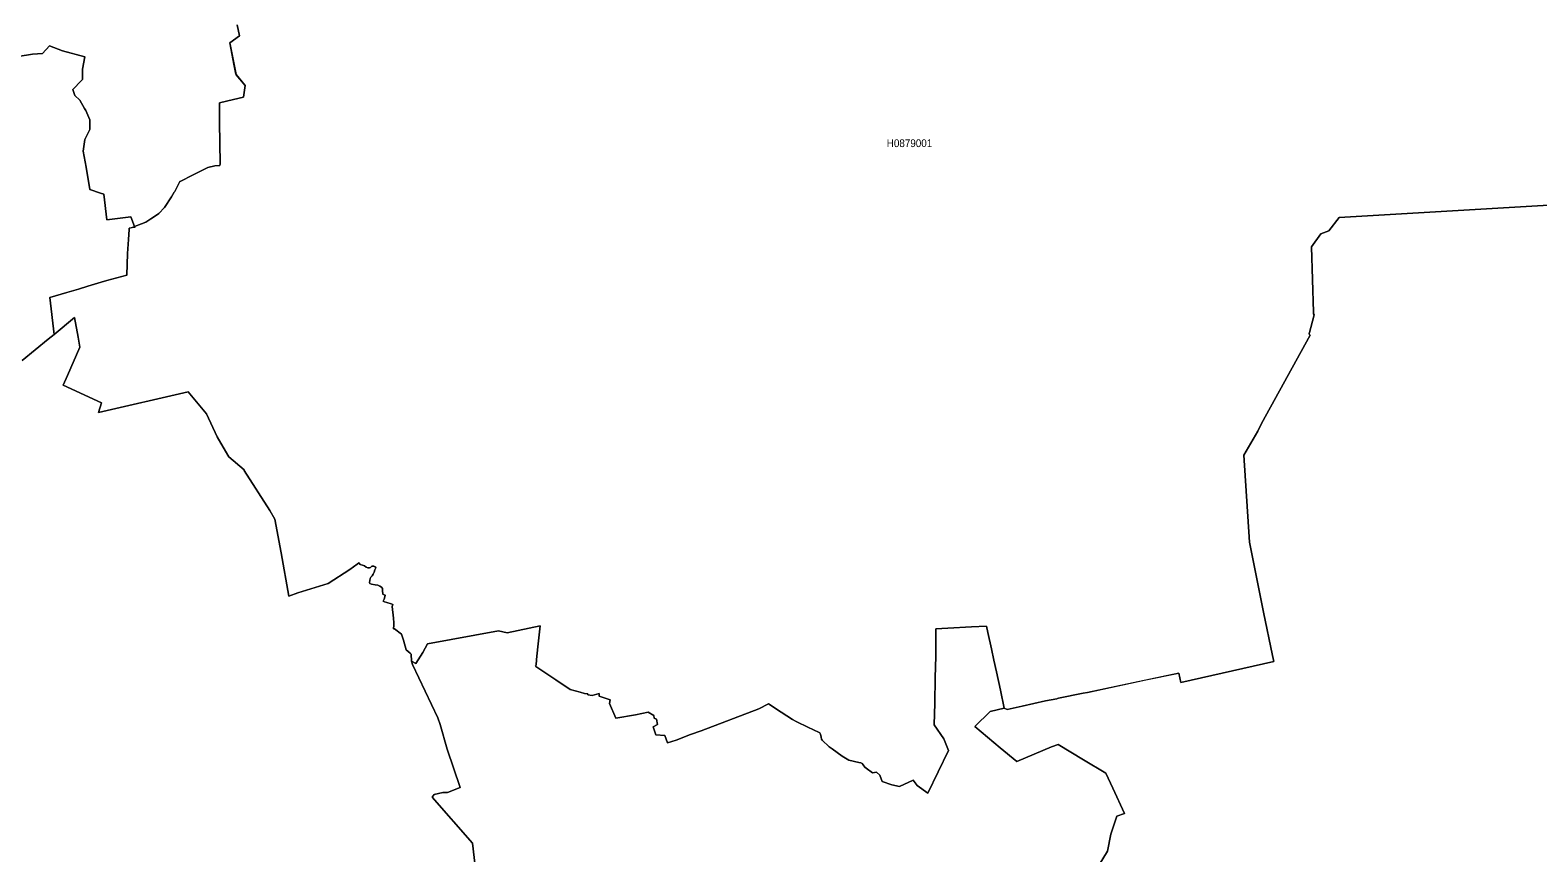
# Model space of a CAD drawing. Extents: x 369010 to 739155, y 6377141 to 6616555.
# Drawn here: x 683842 to 703275, y 6421353 to 6431952 of the extents above; entities that cross this region are included whole.
import ezdxf
from ezdxf.enums import TextEntityAlignment as Align

# ---------------------------------------------------------------- set-up
doc = ezdxf.new("R2010")
doc.units = 0
doc.header["$LTSCALE"] = 40
doc.layers.add('1', color=7, linetype='Continuous', lineweight=13)
doc.layers.add('2', color=7, linetype='Continuous')

msp = doc.modelspace()

# ---------------------------------------------------------------- linework, layer by layer
at = {"layer": '1'}
for points in [[(683689.08, 6431611.33), (683871.8, 6431644.27), (684002.71, 6431652.87), (684089.43, 6431748.37), (684260.9, 6431686.97), (684549.04, 6431609.02), (684515.61, 6431447.65), (684517.92, 6431315.74), (684504.68, 6431301.51), (684392.64, 6431188.3), (684416.47, 6431110.85), (684480.85, 6431050.27), (684540.6, 6430944.68), (684557.81, 6430916.05), (684613.09, 6430795.89), (684613.09, 6430749.06), (684611.1, 6430673.59), (684546.06, 6430543.17), (684527.03, 6430394.05), (684563.77, 6430185.02), (684609.45, 6429899.36), (684749.63, 6429851.69), (684792.49, 6429839.45), (684830.56, 6429509.27), (685139.72, 6429547.99), (685188.05, 6429424.36), (685278.41, 6429457.46), (685333.53, 6429477.66), (685398.9, 6429521.51), (685468.58, 6429568.85), (685499.86, 6429590.2), (685574.34, 6429666.33), (685663.38, 6429806.18), (685699.79, 6429865.1), (685705.91, 6429874.7), (685725.28, 6429906.81), (685773.44, 6430000.48), (685773.93, 6430001.48), (685943.41, 6430088.86), (685953.17, 6430093.66), (686130.59, 6430182.54), (686222.28, 6430203.89), (686287.49, 6430209.02), (686289.81, 6430231.53), (686284.68, 6430765.61), (686282.36, 6431015.52), (686462.1, 6431057.72), (686592.68, 6431088.51), (686615.52, 6431237.13), (686612.54, 6431240.77), (686497.68, 6431375.66), (686496.52, 6431381.12), (686491.89, 6431386.74), (686472.69, 6431490.18), (686415.59, 6431788.92), (686541.04, 6431880.44), (686510.09, 6432020.29)], [(686510.09, 6432020.29), (686541.04, 6431880.44), (686415.59, 6431788.92), (686496.52, 6431381.12), (686612.54, 6431240.77), (686615.52, 6431237.13), (686592.68, 6431088.51), (686462.1, 6431057.72), (686282.36, 6431015.52), (686284.68, 6430765.61), (686289.81, 6430231.53), (686287.49, 6430209.02), (686222.28, 6430203.89), (686130.59, 6430182.54), (685953.17, 6430093.66), (685943.41, 6430088.86), (685773.93, 6430001.48), (685773.44, 6430000.48), (685725.28, 6429906.81), (685705.91, 6429874.7), (685699.79, 6429865.1), (685663.38, 6429806.18), (685574.34, 6429666.33), (685499.86, 6429590.2), (685468.58, 6429568.85), (685398.9, 6429521.51), (685333.53, 6429477.66), (685278.41, 6429457.46), (685188.05, 6429424.36)], [(683738.73, 6427695.84), (684073.55, 6427969.75), (684152.99, 6428032.97), (684095.89, 6428507.14), (684316.67, 6428572.84), (684463.97, 6428616.7), (684587.27, 6428653.11), (684802.26, 6428716.67), (684818.31, 6428722.3), (684830.73, 6428726.76), (685025.03, 6428778.57), (685087.26, 6428795.12), (685098.18, 6429075.65), (685110.59, 6429256.54), (685119.36, 6429384.15), (685119.7, 6429390.93), (685120.36, 6429400.86), (685120.69, 6429400.86), (685186.23, 6429423.54), (685188.05, 6429424.36), (685139.72, 6429547.99), (684830.56, 6429509.27), (684792.49, 6429839.45), (684749.63, 6429851.69), (684609.45, 6429899.36), (684563.77, 6430185.02), (684527.03, 6430394.05), (684546.06, 6430543.17), (684611.1, 6430673.59), (684613.09, 6430749.06), (684613.09, 6430795.89), (684557.81, 6430916.05), (684540.6, 6430944.68), (684480.85, 6431050.27), (684416.47, 6431110.85), (684392.64, 6431188.3), (684504.68, 6431301.51), (684517.92, 6431315.74), (684515.61, 6431447.65), (684549.04, 6431609.02), (684260.9, 6431686.97), (684089.43, 6431748.37), (684002.71, 6431652.87), (683871.8, 6431644.27), (683689.08, 6431611.33)], [(703782.26, 6429719.13), (700714.81, 6429538.06), (700583.07, 6429364.95), (700478.8, 6429328.7), (700357.15, 6429159.72), (700381.81, 6428317.97), (700385.29, 6428298.6), (700394.06, 6428282.88), (700349.37, 6428121.35), (700331.5, 6428058.13), (700326.37, 6428042.07), (700327.69, 6428033.8), (700340.44, 6428022.54), (699713.18, 6426882.22), (699664.85, 6426784.08), (699487.93, 6426475.08), (699557.11, 6425354.95), (699739.66, 6424453.12), (699853.19, 6423897.19), (699873.72, 6423818.91), (698673.31, 6423549.3), (698649.81, 6423669.29), (697470.76, 6423420.21), (697416.48, 6423408.62), (697097.05, 6423343.58), (697085.3, 6423341.26), (697074.05, 6423336.96), (696930.72, 6423309.49), (696629.67, 6423243.95), (696435.87, 6423201.74), (696397.3, 6423216.64), (696214.09, 6423173.94), (696017.31, 6422981.29), (696345.67, 6422706.06), (696559.66, 6422528.8), (696784.25, 6422625.96), (697006.69, 6422718.47), (697090.77, 6422749.26), (697419.79, 6422551.31), (697708.92, 6422379.85), (697797.96, 6422187.2), (697949.73, 6421861.66), (697850.76, 6421824.25), (697769.66, 6421594.7), (697727.79, 6421373.92), (697527.7, 6421045.06)], [(700349.37, 6428121.35), (700394.06, 6428282.88), (700385.29, 6428298.6), (700381.81, 6428317.97), (700357.15, 6429159.72), (700478.8, 6429328.7), (700583.07, 6429364.95), (700714.81, 6429538.06), (703782.26, 6429719.13)], [(685188.05, 6429424.36), (685186.23, 6429423.54), (685191.19, 6429408.31), (685120.69, 6429400.86), (685120.36, 6429400.86), (685119.7, 6429390.93), (685119.36, 6429384.15), (685110.59, 6429256.54), (685098.18, 6429075.65), (685087.26, 6428795.12), (685025.03, 6428778.57), (684830.73, 6428726.76), (684818.31, 6428722.3), (684802.26, 6428716.67), (684587.27, 6428653.11), (684463.97, 6428616.7), (684316.67, 6428572.84), (684095.89, 6428507.14), (684152.99, 6428032.97), (684413.32, 6428250.61), (684461.98, 6427995.07), (684482.01, 6427865.98), (684323.95, 6427502.03), (684266.19, 6427377.74), (684268.34, 6427376.75), (684763.37, 6427151), (684723.48, 6427024.06), (685878.37, 6427293.5), (686114.37, 6427006.68), (686251.25, 6426714.57), (686389.11, 6426477.07), (686403.18, 6426453.07), (686600.46, 6426287.07), (686599.3, 6426277.3), (686931.96, 6425765.24), (686996.51, 6425653.19), (687077.94, 6425218.08), (687177.08, 6424660.16), (687291.77, 6424704.02), (687684.01, 6424822.52), (687962.56, 6425002.43), (688057.72, 6425070.61), (688077.58, 6425087.5), (688096.95, 6425067.64), (688127.73, 6425058.53), (688149.74, 6425050.09), (688172.42, 6425031.56), (688196.25, 6425023.45), (688216.11, 6425024.77), (688230.18, 6425031.06), (688248.22, 6425046.95), (688272.55, 6425046.12), (688290.59, 6425038.34), (688298.7, 6425025.27), (688285.62, 6425000.94), (688274.86, 6424967.84), (688264.93, 6424942.18), (688250.87, 6424920.83), (688235.47, 6424904.28), (688224.22, 6424887.57), (688218.76, 6424859.93), (688214.79, 6424834.28), (688219.25, 6424821.2), (688242.26, 6424812.59), (688289.76, 6424807.13), (688324.52, 6424802.17), (688347.52, 6424790.42), (688371.85, 6424776.85), (688383.1, 6424756.98), (688382.28, 6424732.49), (688388.57, 6424684), (688404.78, 6424674.89), (688417.03, 6424671.42), (688415.71, 6424650.57), (688407.1, 6424621.6), (688393.53, 6424597.27), (688407.6, 6424588.17), (688440.04, 6424579.07), (688495.48, 6424562.35), (688515.67, 6424554.08), (688508.89, 6424524.78), (688525.11, 6424374.34), (688529.57, 6424317.08), (688529.08, 6424286.29), (688526.93, 6424240.61), (688537.68, 6424238.3), (688630.37, 6424171.6), (688654.53, 6424091.16), (688687.8, 6423966.54), (688738.28, 6423925.33), (688754.66, 6423911.59), (688757.47, 6423820.73), (688814.41, 6423791.43), (688903.12, 6423935.09), (688963.53, 6424044.82), (689880.09, 6424211.48), (689989.82, 6424185.66), (690415.82, 6424278.18), (690384.21, 6424005.43), (690369.15, 6423843.57)], [(688274.86, 6424967.84), (688285.62, 6425000.94), (688298.7, 6425025.27), (688290.59, 6425038.34), (688272.55, 6425046.12), (688248.22, 6425046.95), (688230.18, 6425031.06), (688216.11, 6425024.77), (688196.25, 6425023.45), (688172.42, 6425031.56), (688149.74, 6425050.09), (688127.73, 6425058.53), (688096.95, 6425067.64), (688077.58, 6425087.5), (688057.72, 6425070.61), (687962.56, 6425002.43), (687684.01, 6424822.52), (687291.77, 6424704.02), (687177.08, 6424660.16), (687077.94, 6425218.08), (686996.51, 6425653.19), (686931.96, 6425765.24), (686599.3, 6426277.3), (686600.46, 6426287.07), (686403.18, 6426453.07), (686389.11, 6426477.07), (686251.25, 6426714.57), (686114.37, 6427006.68), (685878.37, 6427293.5), (684723.48, 6427024.06), (684763.37, 6427151), (684266.19, 6427377.74), (684323.95, 6427502.03), (684482.01, 6427865.98), (684461.98, 6427995.07), (684413.32, 6428250.61), (684152.99, 6428032.97)], [(684152.99, 6428032.97), (684073.55, 6427969.75), (683738.73, 6427695.84)], [(690369.15, 6423843.57), (690363.86, 6423770.08), (690355.41, 6423760.32), (690361.54, 6423753.87), (690618.73, 6423580.58), (690801.78, 6423455.46), (690930.54, 6423421.53), (690989.3, 6423407.8), (691030.01, 6423403.33), (691029.84, 6423390.58), (691086.94, 6423380.16), (691175.32, 6423403.82), (691177.64, 6423371.05), (691320.3, 6423324.88), (691309.55, 6423277.71), (691389.32, 6423088.87), (691643.04, 6423130.74), (691807.88, 6423166.66), (691882.35, 6423122.63), (691887.32, 6423089.04), (691916.28, 6423075.8), (691929.36, 6423006.45), (691870.6, 6422975), (691907.01, 6422875.37), (692024.03, 6422863.62), (692058.12, 6422770.77), (692167.35, 6422803.87), (692353.88, 6422878.02), (692490.91, 6422926.84), (693236.01, 6423209.03), (693360.97, 6423273.74), (693522, 6423166.66), (693670.46, 6423070.66), (693716.3, 6423043.69), (693740.3, 6423030.28), (693958.11, 6422928.33), (693994.19, 6422911.95), (694020.5, 6422898.54), (694029.11, 6422881.33), (694036.55, 6422842.43), (694041.69, 6422817.77), (694049.13, 6422806.52), (694141.48, 6422720.62), (694180.71, 6422690.83), (694308.15, 6422598.32), (694393.22, 6422546.18), (694521.98, 6422518.71), (694551.11, 6422512.75), (694567.16, 6422502.99), (694578.91, 6422487.26), (694600.43, 6422457.47), (694617.64, 6422442.58), (694697.41, 6422383.82), (694749.05, 6422393.59), (694794.73, 6422352.05), (694826.01, 6422271.94), (694949.31, 6422228.58), (695047.12, 6422209.71), (695225.54, 6422290.64), (695274.19, 6422220.3), (695411.73, 6422122), (695681, 6422669.81), (695618.77, 6422821.75), (695493.65, 6423003.14), (695503.75, 6423282.51), (695509.04, 6423607.39), (695515, 6423888.59), (695516.16, 6424237.3), (695671.9, 6424246.74), (695976.59, 6424266.27), (696170.56, 6424272.89), (696186.62, 6424193.28), (696233.95, 6423982.26), (696263.58, 6423836.29), (696296.18, 6423684.52), (696350.14, 6423446.69), (696397.3, 6423216.64), (696435.87, 6423201.74), (696629.67, 6423243.95), (696930.72, 6423309.49), (697073.39, 6423338.95), (697085.3, 6423341.26), (697096.39, 6423345.57), (697416.48, 6423408.62), (697470.76, 6423420.21), (698224.63, 6423580.42), (698649.81, 6423669.29), (698673.31, 6423549.3), (699873.72, 6423818.91), (699853.19, 6423897.19), (699739.66, 6424453.12), (699557.11, 6425354.95), (699487.93, 6426475.08), (699664.85, 6426784.08), (699713.18, 6426882.22), (700340.44, 6428022.54), (700327.69, 6428033.8), (700326.37, 6428042.07), (700331.5, 6428058.13), (700349.37, 6428121.35)], [(689585.99, 6421109.94), (689542.62, 6421476.03), (689022.78, 6422068.87), (689048.1, 6422104.78), (689160.81, 6422131.43), (689220.72, 6422129.94), (689384.9, 6422195.64), (689217.24, 6422690.17), (689129.03, 6423004.3), (689097.92, 6423093.5), (688772.53, 6423777.53), (688757.47, 6423820.73), (688754.66, 6423911.59), (688738.28, 6423925.33), (688687.8, 6423966.54), (688654.53, 6424091.16), (688630.37, 6424171.6), (688537.68, 6424238.3), (688526.93, 6424240.61), (688529.08, 6424286.29), (688529.57, 6424317.08), (688525.11, 6424374.34), (688508.89, 6424524.78), (688515.67, 6424554.08), (688495.48, 6424562.35), (688440.04, 6424579.07), (688407.6, 6424588.17), (688393.53, 6424597.27), (688407.1, 6424621.6), (688415.71, 6424650.57), (688417.03, 6424671.42), (688404.78, 6424674.89), (688388.57, 6424684), (688382.28, 6424732.49), (688383.1, 6424756.98), (688371.85, 6424776.85), (688347.52, 6424790.42), (688324.52, 6424802.17), (688289.76, 6424807.13), (688242.26, 6424812.59), (688219.25, 6424821.2), (688214.79, 6424834.28), (688218.76, 6424859.93), (688224.22, 6424887.57), (688235.47, 6424904.28), (688250.87, 6424920.83), (688264.93, 6424942.18), (688274.86, 6424967.84)], [(691309.55, 6423277.71), (691320.3, 6423324.88), (691177.64, 6423371.05), (691175.32, 6423403.82), (691086.94, 6423380.16), (691029.84, 6423390.58), (691030.01, 6423403.33), (690989.3, 6423407.8), (690930.54, 6423421.53), (690801.78, 6423455.46), (690618.73, 6423580.58), (690361.54, 6423753.87), (690355.41, 6423760.32), (690363.86, 6423770.08), (690369.15, 6423843.57), (690384.21, 6424005.43), (690415.82, 6424278.18), (689989.82, 6424185.66), (689880.09, 6424211.48), (688963.53, 6424044.82), (688903.12, 6423935.09), (688814.41, 6423791.43), (688757.47, 6423820.73)], [(697527.7, 6421045.06), (697727.79, 6421373.92), (697769.66, 6421594.7), (697850.76, 6421824.25), (697949.73, 6421861.66), (697797.96, 6422187.2), (697708.92, 6422379.85), (697419.79, 6422551.31), (697090.77, 6422749.26), (697006.69, 6422718.47), (696784.25, 6422625.96), (696559.66, 6422528.8), (696345.67, 6422706.06), (696017.31, 6422981.29), (696214.09, 6423173.94), (696397.3, 6423216.64), (696350.14, 6423446.69), (696296.18, 6423684.52), (696263.58, 6423836.29), (696233.95, 6423982.26), (696186.62, 6424193.28), (696170.56, 6424272.89), (695976.59, 6424266.27), (695671.9, 6424246.74), (695516.16, 6424237.3), (695515, 6423888.59), (695509.04, 6423607.39), (695503.75, 6423282.51), (695493.65, 6423003.14), (695618.77, 6422821.75), (695681, 6422669.81), (695411.73, 6422122), (695274.19, 6422220.3), (695225.54, 6422290.64), (695047.12, 6422209.71), (694949.31, 6422228.58), (694826.01, 6422271.94), (694794.73, 6422352.05), (694749.05, 6422393.59), (694697.41, 6422383.82), (694617.64, 6422442.58), (694600.43, 6422457.47), (694578.91, 6422487.26), (694567.16, 6422502.99), (694551.11, 6422512.75), (694521.98, 6422518.71), (694393.22, 6422546.18), (694308.15, 6422598.32), (694180.71, 6422690.83), (694141.48, 6422720.62), (694049.13, 6422806.52), (694041.69, 6422817.77), (694036.55, 6422842.43), (694029.11, 6422881.33), (694020.5, 6422898.54), (693994.19, 6422911.95), (693958.11, 6422928.33), (693740.3, 6423030.28), (693716.3, 6423043.69), (693670.46, 6423070.66), (693522, 6423166.66), (693360.97, 6423273.74), (693236.01, 6423209.03), (692490.91, 6422926.84), (692353.88, 6422878.02), (692167.35, 6422803.87), (692058.12, 6422770.77), (692024.03, 6422863.62), (691907.01, 6422875.37), (691870.6, 6422975), (691929.36, 6423006.45), (691916.28, 6423075.8), (691887.32, 6423089.04), (691882.35, 6423122.63), (691807.88, 6423166.66), (691643.04, 6423130.74), (691389.32, 6423088.87), (691309.55, 6423277.71)], [(688757.47, 6423820.73), (688772.53, 6423777.53), (689097.92, 6423093.5), (689129.03, 6423004.3), (689217.24, 6422690.17), (689384.9, 6422195.64), (689220.72, 6422129.94), (689160.81, 6422131.43), (689048.1, 6422104.78), (689022.78, 6422068.87), (689542.62, 6421476.03), (689585.99, 6421109.94)]]:
    msp.add_lwpolyline(points, dxfattribs=at)

# ---------------------------------------------------------------- texts
at = {"layer": '2', "width": 0.95}
msp.add_text('H0879001', height=100, dxfattribs=at).set_placement((695176.63, 6430445.36), align=Align.CENTER)

doc.saveas('drawing.dxf')
